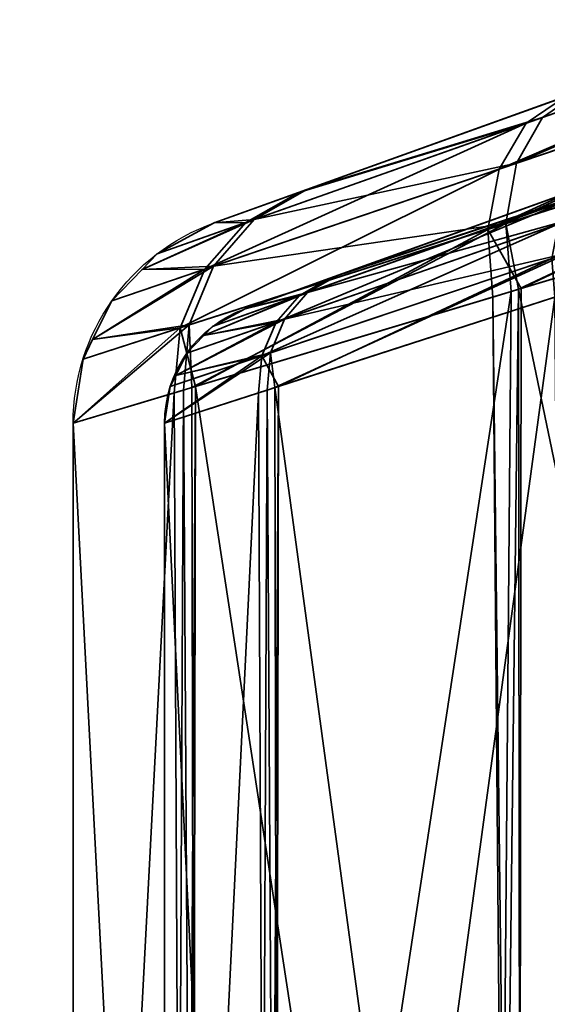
# Model space of a CAD drawing. Header units: millimetres. Extents: x -587 to 3688, y -115 to 120.
# Tile 304 of 656: x 988.26 to 992.59, y -21.47 to -13.39. Entities that reach past the tile are written whole.
import ezdxf

# ---------------------------------------------------------------- set-up
doc = ezdxf.new("R2010")
doc.units = ezdxf.units.MM
doc.layers.add('152', color=7, linetype='Continuous', true_color=0xffffff)

# ---------------------------------------------------------------- blocks, each defined once
blk = doc.blocks.new('UG_SURFACE_002')
at = {"layer": '152', "color": 252, "linetype": 'Continuous', "lineweight": 35}
for points in [[(2162.4999, -40, 2198), (2162.4999, 110, 2198), (837.5, 110, 2198), (837.5, -40, 2198)], [(987.5, -40, 2048.0001), (987.5, 110, 2048.0001), (2012.5, 110, 2048.0001), (2012.5, -40, 2048.0001)]]:
    blk.add_3dface(points, dxfattribs=at)
blk = doc.blocks.new('UG_SURFACE_049')
at = {"layer": '152', "color": 252, "linetype": 'Continuous', "lineweight": 35}
for points in [[(996.22, -12.7683, 1159.6048), (1009.5884, -7.9606, 1016.2971), (989.8578, -15.0563, 1029), (989.8578, -15.0563, 1151)], [(989.8578, -15.0563, 1029), (1009.5884, -7.9606, 1016.2971), (996.22, -12.7683, 1020.3953)], [(990.1116, -15.7621, 1151), (990.1116, -15.7621, 1029), (1009.8423, -8.6664, 1016.2971), (996.4738, -13.474, 1159.6048)], [(996.4738, -13.474, 1020.3953), (1009.8423, -8.6664, 1016.2971), (990.1116, -15.7621, 1029)], [(996.22, -12.7683, 1020.3953), (992.7402, -14.0197, 1022.3989), (990.5516, -14.8068, 1025.5349), (989.8578, -15.0563, 1029)], [(989.8578, -15.0563, 1151), (990.6163, -14.7835, 1154.6164), (992.8679, -13.9738, 1157.7172), (996.22, -12.7683, 1159.6048)], [(992.1964, -14.6166, 1021.5806), (992.4175, -14.239, 1021.9657), (996.0955, -12.9375, 1019.7905)], [(996.0955, -12.9375, 1019.7905), (996.0669, -13.3044, 1019.2667), (992.1964, -14.6166, 1021.5806)], [(992.3378, -14.5686, 1158.5517), (996.0669, -13.3044, 1160.7332), (996.0955, -12.9375, 1160.2094)], [(996.0955, -12.9375, 1160.2094), (992.5521, -14.1913, 1158.1591), (992.3378, -14.5686, 1158.5517)], [(996.0955, -12.9375, 1019.7905), (992.4175, -14.239, 1021.9657), (992.7402, -14.0197, 1022.3989)], [(992.8679, -13.9738, 1157.7172), (992.5521, -14.1913, 1158.1591), (996.0955, -12.9375, 1160.2094)], [(992.1013, -15.1107, 1021.2862), (992.1964, -14.6166, 1021.5806), (996.0669, -13.3044, 1019.2667)], [(996.0669, -13.3044, 1019.2667), (996.138, -13.8199, 1018.894), (992.1013, -15.1107, 1021.2862)], [(992.249, -15.0634, 1158.8509), (996.138, -13.8199, 1161.106), (996.0669, -13.3044, 1160.7332)], [(996.0669, -13.3044, 1160.7332), (992.3378, -14.5686, 1158.5517), (992.249, -15.0634, 1158.8509)], [(990.1116, -15.7621, 1029), (990.8054, -15.5126, 1025.5349), (992.994, -14.7255, 1022.3989), (996.4738, -13.474, 1020.3953)], [(996.4738, -13.474, 1159.6048), (993.1217, -14.6795, 1157.7172), (990.8701, -15.4893, 1154.6164), (990.1116, -15.7621, 1151)], [(992.3753, -15.5965, 1020.9816), (992.1013, -15.1107, 1021.2862), (996.138, -13.8199, 1018.894)], [(996.138, -13.8199, 1161.106), (992.249, -15.0634, 1158.8509), (992.3533, -15.6031, 1159.0559)], [(992.3533, -15.6031, 1159.0559), (996.2993, -14.415, 1161.2779), (996.138, -13.8199, 1161.106)], [(996.138, -13.8199, 1018.894), (996.2993, -14.415, 1018.7221), (992.3753, -15.5965, 1020.9816)], [(992.5521, -14.1913, 1158.1591), (992.8679, -13.9738, 1157.7172), (990.6163, -14.7835, 1154.6164)], [(990.5516, -14.8068, 1025.5349), (992.7402, -14.0197, 1022.3989), (992.4175, -14.239, 1021.9657)], [(990.6163, -14.7835, 1154.6164), (990.1844, -15.0298, 1154.8448), (992.5521, -14.1913, 1158.1591)], [(992.3378, -14.5686, 1158.5517), (992.5521, -14.1913, 1158.1591), (990.1844, -15.0298, 1154.8448)], [(992.4175, -14.239, 1021.9657), (992.1964, -14.6166, 1021.5806), (989.7813, -15.4371, 1025.1191)], [(989.7813, -15.4371, 1025.1191), (990.1164, -15.0538, 1025.3164), (992.4175, -14.239, 1021.9657)], [(992.4175, -14.239, 1021.9657), (990.1164, -15.0538, 1025.3164), (990.5516, -14.8068, 1025.5349)], [(996.2993, -14.415, 1018.7221), (996.2993, -34.585, 1018.7221), (992.3533, -33.3969, 1020.944)], [(992.3533, -33.3969, 1020.944), (992.3753, -15.5965, 1020.9816), (996.2993, -14.415, 1018.7221)], [(996.2993, -34.585, 1161.2779), (996.2993, -14.415, 1161.2779), (992.3533, -15.6031, 1159.0559)], [(992.1964, -14.6166, 1021.5806), (992.1013, -15.1107, 1021.2862), (989.5788, -15.9193, 1024.9622)], [(989.5788, -15.9193, 1024.9622), (989.7813, -15.4371, 1025.1191), (992.1964, -14.6166, 1021.5806)], [(990.1844, -15.0298, 1154.8448), (989.8525, -15.4129, 1155.0508), (992.3378, -14.5686, 1158.5517)], [(992.249, -15.0634, 1158.8509), (992.3378, -14.5686, 1158.5517), (989.8525, -15.4129, 1155.0508)], [(990.8701, -15.4893, 1154.6164), (993.1217, -14.6795, 1157.7172), (992.9413, -14.8038, 1157.9697)], [(990.1844, -15.0298, 1154.8448), (990.6163, -14.7835, 1154.6164), (989.8578, -15.0563, 1151)], [(992.8096, -14.8508, 1022.1514), (992.994, -14.7255, 1022.3989), (990.8054, -15.5126, 1025.5349)], [(989.8578, -15.0563, 1029), (990.5516, -14.8068, 1025.5349), (990.1164, -15.0538, 1025.3164)], [(992.8096, -14.8508, 1022.1514), (990.5567, -15.6537, 1025.4099), (990.3652, -15.8727, 1025.2973)], [(990.3652, -15.8727, 1025.2973), (992.6832, -15.0665, 1021.9313), (992.8096, -14.8508, 1022.1514)], [(990.8054, -15.5126, 1025.5349), (990.5567, -15.6537, 1025.4099), (992.8096, -14.8508, 1022.1514)], [(992.9413, -14.8038, 1157.9697), (990.6233, -15.63, 1154.7468), (990.8701, -15.4893, 1154.6164)], [(990.6233, -15.63, 1154.7468), (992.9413, -14.8038, 1157.9697), (992.8188, -15.0194, 1158.1941)], [(989.2654, -15.4397, 1151), (989.8525, -15.4129, 1155.0508), (990.1844, -15.0298, 1154.8448)], [(990.1844, -15.0298, 1154.8448), (989.3886, -15.3116, 1151), (989.2654, -15.4397, 1151)], [(989.8578, -15.0563, 1151), (989.3886, -15.3116, 1151), (990.1844, -15.0298, 1154.8448)], [(990.4337, -15.8489, 1154.8645), (992.8188, -15.0194, 1158.1941), (992.768, -15.3022, 1158.365)], [(992.8188, -15.0194, 1158.1941), (990.4337, -15.8489, 1154.8645), (990.6233, -15.63, 1154.7468)], [(989.2654, -15.4397, 1029), (989.3886, -15.3116, 1029), (990.1164, -15.0538, 1025.3164)], [(990.1164, -15.0538, 1025.3164), (989.7813, -15.4371, 1025.1191), (989.2654, -15.4397, 1029)], [(990.1164, -15.0538, 1025.3164), (989.3886, -15.3116, 1029), (989.8578, -15.0563, 1029)], [(989.3886, -15.3116, 1151), (989.8578, -15.0563, 1151), (989.8578, -15.0563, 1029), (989.3886, -15.3116, 1029)], [(989.705, -16.4005, 1024.6085), (989.5788, -15.9193, 1024.9622), (992.1013, -15.1107, 1021.2862)], [(992.249, -15.0634, 1158.8509), (989.6532, -15.8954, 1155.2143), (989.6737, -16.4099, 1155.4127)], [(989.8525, -15.4129, 1155.0508), (989.6532, -15.8954, 1155.2143), (992.249, -15.0634, 1158.8509)], [(989.6737, -16.4099, 1155.4127), (992.2954, -15.6205, 1159.0234), (992.249, -15.0634, 1158.8509)], [(992.1013, -15.1107, 1021.2862), (992.1429, -15.6665, 1021.1153), (989.705, -16.4005, 1024.6085)], [(992.6832, -15.0665, 1021.9313), (990.3652, -15.8727, 1025.2973), (990.2495, -16.1483, 1025.2076)], [(990.2495, -16.1483, 1025.2076), (992.6289, -15.3489, 1021.7631), (992.6832, -15.0665, 1021.9313)], [(992.3753, -15.5965, 1020.9816), (992.1429, -15.6665, 1021.1153), (992.1013, -15.1107, 1021.2862)], [(992.249, -15.0634, 1158.8509), (992.2954, -15.6205, 1159.0234), (992.3533, -15.6031, 1159.0559)], [(989.3886, -15.3116, 1029), (989.2654, -15.4397, 1029), (989.2654, -15.4397, 1151), (989.3886, -15.3116, 1151)], [(992.6289, -15.3489, 1021.7631), (990.2495, -16.1483, 1025.2076), (990.3849, -16.4005, 1024.9149)], [(990.3557, -16.4099, 1155.1049), (990.3198, -16.1247, 1154.958), (992.768, -15.3022, 1158.365)], [(992.768, -15.3022, 1158.365), (990.3198, -16.1247, 1154.958), (990.4337, -15.8489, 1154.8645)], [(992.768, -15.3022, 1158.365), (992.7946, -15.6205, 1158.4636), (990.3557, -16.4099, 1155.1049)], [(990.3849, -16.4005, 1024.9149), (992.6527, -15.6665, 1021.6655), (992.6289, -15.3489, 1021.7631)], [(988.8603, -16.016, 1151), (989.6532, -15.8954, 1155.2143), (989.8525, -15.4129, 1155.0508)], [(989.8525, -15.4129, 1155.0508), (989.0184, -15.6966, 1151), (988.8603, -16.016, 1151)], [(988.8603, -16.016, 1029), (989.0184, -15.6966, 1029), (989.7813, -15.4371, 1025.1191)], [(989.7813, -15.4371, 1025.1191), (989.5788, -15.9193, 1024.9622), (988.8603, -16.016, 1029)], [(989.2654, -15.4397, 1151), (989.0184, -15.6966, 1151), (989.8525, -15.4129, 1155.0508)], [(989.7813, -15.4371, 1025.1191), (989.0184, -15.6966, 1029), (989.2654, -15.4397, 1029)], [(989.0184, -15.6966, 1151), (989.2654, -15.4397, 1151), (989.2654, -15.4397, 1029), (989.0184, -15.6966, 1029)], [(990.1116, -15.7621, 1151), (990.8701, -15.4893, 1154.6164), (990.6233, -15.63, 1154.7468)], [(990.5567, -15.6537, 1025.4099), (990.8054, -15.5126, 1025.5349), (990.1116, -15.7621, 1029)], [(992.1429, -15.6665, 1021.1153), (992.3753, -15.5965, 1020.9816), (992.3533, -33.3969, 1020.944)], [(992.2954, -15.6205, 1159.0234), (989.6737, -16.4099, 1155.4127), (989.705, -32.5995, 1155.3915)], [(992.2954, -15.6205, 1159.0234), (989.705, -32.5995, 1155.3915), (992.1429, -33.3335, 1158.8846)], [(992.2954, -33.3795, 1020.9767), (989.705, -16.4005, 1024.6085), (992.1429, -15.6665, 1021.1153)], [(989.7731, -15.9812, 1151), (989.8435, -15.908, 1151), (990.6233, -15.63, 1154.7468)], [(990.6233, -15.63, 1154.7468), (990.4337, -15.8489, 1154.8645), (989.7731, -15.9812, 1151)], [(989.7731, -15.9812, 1029), (990.3652, -15.8727, 1025.2973), (990.5567, -15.6537, 1025.4099)], [(990.5567, -15.6537, 1025.4099), (989.8435, -15.908, 1029), (989.7731, -15.9812, 1029)], [(990.6233, -15.63, 1154.7468), (989.8435, -15.908, 1151), (990.1116, -15.7621, 1151)], [(990.1116, -15.7621, 1029), (989.8435, -15.908, 1029), (990.5567, -15.6537, 1025.4099)], [(990.3557, -16.4099, 1155.1049), (992.7946, -15.6205, 1158.4636), (992.6527, -33.3335, 1158.3346)], [(992.6527, -15.6665, 1021.6655), (990.3849, -16.4005, 1024.9149), (990.3557, -32.5901, 1024.8952)], [(990.3557, -32.5901, 1024.8952), (992.7946, -33.3795, 1021.5364), (992.6527, -15.6665, 1021.6655)], [(992.1429, -33.3335, 1158.8846), (992.3533, -15.6031, 1159.0559), (992.2954, -15.6205, 1159.0234)], [(992.1429, -33.3335, 1158.8846), (992.3753, -33.4035, 1159.0185), (992.3533, -15.6031, 1159.0559)], [(992.1429, -15.6665, 1021.1153), (992.3533, -33.3969, 1020.944), (992.2954, -33.3795, 1020.9767)], [(992.3533, -15.6031, 1159.0559), (992.3753, -33.4035, 1159.0185), (996.2993, -34.585, 1161.2779)], [(989.0184, -15.6966, 1029), (988.8603, -16.016, 1029), (988.8603, -16.016, 1151), (989.0184, -15.6966, 1151)], [(989.8435, -15.908, 1029), (990.1116, -15.7621, 1029), (990.1116, -15.7621, 1151), (989.8435, -15.908, 1151)], [(988.7, -16.7031, 1151), (989.606, -16.4303, 1155.3195), (989.6532, -15.8954, 1155.2143)], [(989.6532, -15.8954, 1155.2143), (988.7815, -16.1752, 1151), (988.7, -16.7031, 1151)], [(988.7, -16.7031, 1029), (988.7815, -16.1752, 1029), (989.5788, -15.9193, 1024.9622)], [(989.5788, -15.9193, 1024.9622), (989.5287, -16.4536, 1024.8611), (988.7, -16.7031, 1029)], [(988.8603, -16.016, 1151), (988.7815, -16.1752, 1151), (989.6532, -15.8954, 1155.2143)], [(989.5788, -15.9193, 1024.9622), (988.7815, -16.1752, 1029), (988.8603, -16.016, 1029)], [(989.705, -16.4005, 1024.6085), (989.5287, -16.4536, 1024.8611), (989.5788, -15.9193, 1024.9622)], [(989.5416, -16.3104, 1151), (989.632, -16.1279, 1151), (990.4337, -15.8489, 1154.8645)], [(990.4337, -15.8489, 1154.8645), (990.3198, -16.1247, 1154.958), (989.5416, -16.3104, 1151)], [(989.5416, -16.3104, 1029), (990.2495, -16.1483, 1025.2076), (990.3652, -15.8727, 1025.2973)], [(990.3652, -15.8727, 1025.2973), (989.632, -16.1279, 1029), (989.5416, -16.3104, 1029)], [(989.6532, -15.8954, 1155.2143), (989.606, -16.4303, 1155.3195), (989.6737, -16.4099, 1155.4127)], [(990.4337, -15.8489, 1154.8645), (989.632, -16.1279, 1151), (989.7731, -15.9812, 1151)], [(989.7731, -15.9812, 1029), (989.632, -16.1279, 1029), (990.3652, -15.8727, 1025.2973)], [(989.8435, -15.908, 1151), (989.7731, -15.9812, 1151), (989.7731, -15.9812, 1029), (989.8435, -15.908, 1029)], [(989.632, -16.1279, 1029), (989.7731, -15.9812, 1029), (989.7731, -15.9812, 1151), (989.632, -16.1279, 1151)], [(988.7815, -16.1752, 1151), (988.8603, -16.016, 1151), (988.8603, -16.016, 1029), (988.7815, -16.1752, 1029)], [(989.45, -16.7031, 1151), (989.4966, -16.4015, 1151), (990.3198, -16.1247, 1154.958)], [(990.3198, -16.1247, 1154.958), (990.2928, -16.4303, 1155.0181), (989.45, -16.7031, 1151)], [(989.45, -16.7031, 1029), (990.2209, -16.4536, 1025.1499), (990.2495, -16.1483, 1025.2076)], [(990.2495, -16.1483, 1025.2076), (989.4966, -16.4015, 1029), (989.45, -16.7031, 1029)], [(990.3198, -16.1247, 1154.958), (989.4966, -16.4015, 1151), (989.5416, -16.3104, 1151)], [(989.5416, -16.3104, 1029), (989.4966, -16.4015, 1029), (990.2495, -16.1483, 1025.2076)], [(989.632, -16.1279, 1151), (989.5416, -16.3104, 1151), (989.5416, -16.3104, 1029), (989.632, -16.1279, 1029)], [(990.2495, -16.1483, 1025.2076), (990.2209, -16.4536, 1025.1499), (990.3849, -16.4005, 1024.9149)], [(990.3557, -16.4099, 1155.1049), (990.2928, -16.4303, 1155.0181), (990.3198, -16.1247, 1154.958)], [(988.7815, -16.1752, 1029), (988.7, -16.7031, 1029), (988.7, -16.7031, 1151), (988.7815, -16.1752, 1151)], [(989.4966, -16.4015, 1029), (989.5416, -16.3104, 1029), (989.5416, -16.3104, 1151), (989.4966, -16.4015, 1151)], [(989.4966, -16.4015, 1151), (989.45, -16.7031, 1151), (989.45, -16.7031, 1029), (989.4966, -16.4015, 1029)], [(989.5287, -16.4536, 1024.8611), (989.705, -16.4005, 1024.6085), (989.606, -32.5697, 1024.6805)], [(989.705, -16.4005, 1024.6085), (989.6737, -32.5901, 1024.5873), (989.606, -32.5697, 1024.6805)], [(989.705, -32.5995, 1155.3915), (989.6737, -16.4099, 1155.4127), (989.606, -16.4303, 1155.3195)], [(992.2954, -33.3795, 1020.9767), (989.6737, -32.5901, 1024.5873), (989.705, -16.4005, 1024.6085)], [(990.2928, -32.5697, 1024.9819), (990.3849, -16.4005, 1024.9149), (990.2209, -16.4536, 1025.1499)], [(990.2928, -32.5697, 1024.9819), (990.3557, -32.5901, 1024.8952), (990.3849, -16.4005, 1024.9149)], [(990.2928, -16.4303, 1155.0181), (990.3557, -16.4099, 1155.1049), (990.3849, -32.5995, 1155.0851)], [(992.6527, -33.3335, 1158.3346), (990.3849, -32.5995, 1155.0851), (990.3557, -16.4099, 1155.1049)], [(989.5287, -32.5464, 1155.1389), (989.606, -16.4303, 1155.3195), (988.7, -16.7031, 1151)], [(989.5287, -16.4536, 1024.8611), (989.606, -32.5697, 1024.6805), (988.7, -32.2969, 1029)], [(988.7, -32.2969, 1029), (988.7, -16.7031, 1029), (989.5287, -16.4536, 1024.8611)], [(989.45, -16.7031, 1151), (990.2928, -16.4303, 1155.0181), (990.2209, -32.5464, 1154.8501)], [(990.2209, -16.4536, 1025.1499), (989.45, -16.7031, 1029), (989.45, -32.2969, 1029)], [(989.45, -32.2969, 1029), (990.2928, -32.5697, 1024.9819), (990.2209, -16.4536, 1025.1499)], [(989.5287, -32.5464, 1155.1389), (989.705, -32.5995, 1155.3915), (989.606, -16.4303, 1155.3195)], [(990.2928, -16.4303, 1155.0181), (990.3849, -32.5995, 1155.0851), (990.2209, -32.5464, 1154.8501)], [(988.7, -16.7031, 1151), (988.7, -32.2969, 1151), (989.5287, -32.5464, 1155.1389)], [(988.7, -32.2969, 1029), (988.7, -32.2969, 1151), (988.7, -16.7031, 1151), (988.7, -16.7031, 1029)], [(990.2209, -32.5464, 1154.8501), (989.45, -32.2969, 1151), (989.45, -16.7031, 1151)], [(989.45, -16.7031, 1029), (989.45, -16.7031, 1151), (989.45, -32.2969, 1151), (989.45, -32.2969, 1029)]]:
    blk.add_3dface(points, dxfattribs=at)
blk = doc.blocks.new('UG_SURFACE_052')
at = {"layer": '152', "color": 252, "linetype": 'Continuous', "lineweight": 35}
for points in [[(996.22, -12.7683, 1159.6048), (1009.5884, -7.9606, 1016.2971), (989.8578, -15.0563, 1029), (989.8578, -15.0563, 1151)], [(989.8578, -15.0563, 1029), (1009.5884, -7.9606, 1016.2971), (996.22, -12.7683, 1020.3953)], [(990.1116, -15.7621, 1151), (990.1116, -15.7621, 1029), (1009.8423, -8.6664, 1016.2971), (996.4738, -13.474, 1159.6048)], [(996.4738, -13.474, 1020.3953), (1009.8423, -8.6664, 1016.2971), (990.1116, -15.7621, 1029)], [(996.22, -12.7683, 1020.3953), (992.7402, -14.0197, 1022.3989), (990.5516, -14.8068, 1025.5349), (989.8578, -15.0563, 1029)], [(989.8578, -15.0563, 1151), (990.6163, -14.7835, 1154.6164), (992.8679, -13.9738, 1157.7172), (996.22, -12.7683, 1159.6048)], [(992.1964, -14.6166, 1021.5806), (992.4175, -14.239, 1021.9657), (996.0955, -12.9375, 1019.7905)], [(996.0955, -12.9375, 1019.7905), (996.0669, -13.3044, 1019.2667), (992.1964, -14.6166, 1021.5806)], [(992.3378, -14.5686, 1158.5517), (996.0669, -13.3044, 1160.7332), (996.0955, -12.9375, 1160.2094)], [(996.0955, -12.9375, 1160.2094), (992.5521, -14.1913, 1158.1591), (992.3378, -14.5686, 1158.5517)], [(996.0955, -12.9375, 1019.7905), (992.4175, -14.239, 1021.9657), (992.7402, -14.0197, 1022.3989)], [(992.8679, -13.9738, 1157.7172), (992.5521, -14.1913, 1158.1591), (996.0955, -12.9375, 1160.2094)], [(992.1013, -15.1107, 1021.2862), (992.1964, -14.6166, 1021.5806), (996.0669, -13.3044, 1019.2667)], [(996.0669, -13.3044, 1019.2667), (996.138, -13.8199, 1018.894), (992.1013, -15.1107, 1021.2862)], [(992.249, -15.0634, 1158.8509), (996.138, -13.8199, 1161.106), (996.0669, -13.3044, 1160.7332)], [(996.0669, -13.3044, 1160.7332), (992.3378, -14.5686, 1158.5517), (992.249, -15.0634, 1158.8509)], [(990.1116, -15.7621, 1029), (990.8054, -15.5126, 1025.5349), (992.994, -14.7255, 1022.3989), (996.4738, -13.474, 1020.3953)], [(996.4738, -13.474, 1159.6048), (993.1217, -14.6795, 1157.7172), (990.8701, -15.4893, 1154.6164), (990.1116, -15.7621, 1151)], [(992.3753, -15.5965, 1020.9816), (992.1013, -15.1107, 1021.2862), (996.138, -13.8199, 1018.894)], [(996.138, -13.8199, 1161.106), (992.249, -15.0634, 1158.8509), (992.3533, -15.6031, 1159.0559)], [(992.3533, -15.6031, 1159.0559), (996.2993, -14.415, 1161.2779), (996.138, -13.8199, 1161.106)], [(996.138, -13.8199, 1018.894), (996.2993, -14.415, 1018.7221), (992.3753, -15.5965, 1020.9816)], [(992.5521, -14.1913, 1158.1591), (992.8679, -13.9738, 1157.7172), (990.6163, -14.7835, 1154.6164)], [(990.5516, -14.8068, 1025.5349), (992.7402, -14.0197, 1022.3989), (992.4175, -14.239, 1021.9657)], [(990.6163, -14.7835, 1154.6164), (990.1844, -15.0298, 1154.8448), (992.5521, -14.1913, 1158.1591)], [(992.3378, -14.5686, 1158.5517), (992.5521, -14.1913, 1158.1591), (990.1844, -15.0298, 1154.8448)], [(992.4175, -14.239, 1021.9657), (992.1964, -14.6166, 1021.5806), (989.7813, -15.4371, 1025.1191)], [(989.7813, -15.4371, 1025.1191), (990.1164, -15.0538, 1025.3164), (992.4175, -14.239, 1021.9657)], [(992.4175, -14.239, 1021.9657), (990.1164, -15.0538, 1025.3164), (990.5516, -14.8068, 1025.5349)], [(996.2993, -14.415, 1018.7221), (996.2993, -34.585, 1018.7221), (992.3533, -33.3969, 1020.944)], [(992.3533, -33.3969, 1020.944), (992.3753, -15.5965, 1020.9816), (996.2993, -14.415, 1018.7221)], [(996.2993, -34.585, 1161.2779), (996.2993, -14.415, 1161.2779), (992.3533, -15.6031, 1159.0559)], [(992.1964, -14.6166, 1021.5806), (992.1013, -15.1107, 1021.2862), (989.5788, -15.9193, 1024.9622)], [(989.5788, -15.9193, 1024.9622), (989.7813, -15.4371, 1025.1191), (992.1964, -14.6166, 1021.5806)], [(990.1844, -15.0298, 1154.8448), (989.8525, -15.4129, 1155.0508), (992.3378, -14.5686, 1158.5517)], [(992.249, -15.0634, 1158.8509), (992.3378, -14.5686, 1158.5517), (989.8525, -15.4129, 1155.0508)], [(990.8701, -15.4893, 1154.6164), (993.1217, -14.6795, 1157.7172), (992.9413, -14.8038, 1157.9697)], [(990.1844, -15.0298, 1154.8448), (990.6163, -14.7835, 1154.6164), (989.8578, -15.0563, 1151)], [(992.8096, -14.8508, 1022.1514), (992.994, -14.7255, 1022.3989), (990.8054, -15.5126, 1025.5349)], [(989.8578, -15.0563, 1029), (990.5516, -14.8068, 1025.5349), (990.1164, -15.0538, 1025.3164)], [(992.8096, -14.8508, 1022.1514), (990.5567, -15.6537, 1025.4099), (990.3652, -15.8727, 1025.2973)], [(990.3652, -15.8727, 1025.2973), (992.6832, -15.0665, 1021.9313), (992.8096, -14.8508, 1022.1514)], [(990.8054, -15.5126, 1025.5349), (990.5567, -15.6537, 1025.4099), (992.8096, -14.8508, 1022.1514)], [(992.9413, -14.8038, 1157.9697), (990.6233, -15.63, 1154.7468), (990.8701, -15.4893, 1154.6164)], [(990.6233, -15.63, 1154.7468), (992.9413, -14.8038, 1157.9697), (992.8188, -15.0194, 1158.1941)], [(989.2654, -15.4397, 1151), (989.8525, -15.4129, 1155.0508), (990.1844, -15.0298, 1154.8448)], [(990.1844, -15.0298, 1154.8448), (989.3886, -15.3116, 1151), (989.2654, -15.4397, 1151)], [(989.8578, -15.0563, 1151), (989.3886, -15.3116, 1151), (990.1844, -15.0298, 1154.8448)], [(990.4337, -15.8489, 1154.8645), (992.8188, -15.0194, 1158.1941), (992.768, -15.3022, 1158.365)], [(992.8188, -15.0194, 1158.1941), (990.4337, -15.8489, 1154.8645), (990.6233, -15.63, 1154.7468)], [(989.2654, -15.4397, 1029), (989.3886, -15.3116, 1029), (990.1164, -15.0538, 1025.3164)], [(990.1164, -15.0538, 1025.3164), (989.7813, -15.4371, 1025.1191), (989.2654, -15.4397, 1029)], [(990.1164, -15.0538, 1025.3164), (989.3886, -15.3116, 1029), (989.8578, -15.0563, 1029)], [(989.3886, -15.3116, 1151), (989.8578, -15.0563, 1151), (989.8578, -15.0563, 1029), (989.3886, -15.3116, 1029)], [(989.705, -16.4005, 1024.6085), (989.5788, -15.9193, 1024.9622), (992.1013, -15.1107, 1021.2862)], [(992.249, -15.0634, 1158.8509), (989.6532, -15.8954, 1155.2143), (989.6737, -16.4099, 1155.4127)], [(989.8525, -15.4129, 1155.0508), (989.6532, -15.8954, 1155.2143), (992.249, -15.0634, 1158.8509)], [(989.6737, -16.4099, 1155.4127), (992.2954, -15.6205, 1159.0234), (992.249, -15.0634, 1158.8509)], [(992.1013, -15.1107, 1021.2862), (992.1429, -15.6665, 1021.1153), (989.705, -16.4005, 1024.6085)], [(992.6832, -15.0665, 1021.9313), (990.3652, -15.8727, 1025.2973), (990.2495, -16.1483, 1025.2076)], [(990.2495, -16.1483, 1025.2076), (992.6289, -15.3489, 1021.7631), (992.6832, -15.0665, 1021.9313)], [(992.3753, -15.5965, 1020.9816), (992.1429, -15.6665, 1021.1153), (992.1013, -15.1107, 1021.2862)], [(992.249, -15.0634, 1158.8509), (992.2954, -15.6205, 1159.0234), (992.3533, -15.6031, 1159.0559)], [(989.3886, -15.3116, 1029), (989.2654, -15.4397, 1029), (989.2654, -15.4397, 1151), (989.3886, -15.3116, 1151)], [(992.6289, -15.3489, 1021.7631), (990.2495, -16.1483, 1025.2076), (990.3849, -16.4005, 1024.9149)], [(990.3557, -16.4099, 1155.1049), (990.3198, -16.1247, 1154.958), (992.768, -15.3022, 1158.365)], [(992.768, -15.3022, 1158.365), (990.3198, -16.1247, 1154.958), (990.4337, -15.8489, 1154.8645)], [(992.768, -15.3022, 1158.365), (992.7946, -15.6205, 1158.4636), (990.3557, -16.4099, 1155.1049)], [(990.3849, -16.4005, 1024.9149), (992.6527, -15.6665, 1021.6655), (992.6289, -15.3489, 1021.7631)], [(988.8603, -16.016, 1151), (989.6532, -15.8954, 1155.2143), (989.8525, -15.4129, 1155.0508)], [(989.8525, -15.4129, 1155.0508), (989.0184, -15.6966, 1151), (988.8603, -16.016, 1151)], [(988.8603, -16.016, 1029), (989.0184, -15.6966, 1029), (989.7813, -15.4371, 1025.1191)], [(989.7813, -15.4371, 1025.1191), (989.5788, -15.9193, 1024.9622), (988.8603, -16.016, 1029)], [(989.2654, -15.4397, 1151), (989.0184, -15.6966, 1151), (989.8525, -15.4129, 1155.0508)], [(989.7813, -15.4371, 1025.1191), (989.0184, -15.6966, 1029), (989.2654, -15.4397, 1029)], [(989.0184, -15.6966, 1151), (989.2654, -15.4397, 1151), (989.2654, -15.4397, 1029), (989.0184, -15.6966, 1029)], [(990.1116, -15.7621, 1151), (990.8701, -15.4893, 1154.6164), (990.6233, -15.63, 1154.7468)], [(990.5567, -15.6537, 1025.4099), (990.8054, -15.5126, 1025.5349), (990.1116, -15.7621, 1029)], [(992.1429, -15.6665, 1021.1153), (992.3753, -15.5965, 1020.9816), (992.3533, -33.3969, 1020.944)], [(992.2954, -15.6205, 1159.0234), (989.6737, -16.4099, 1155.4127), (989.705, -32.5995, 1155.3915)], [(992.2954, -15.6205, 1159.0234), (989.705, -32.5995, 1155.3915), (992.1429, -33.3335, 1158.8846)], [(992.2954, -33.3795, 1020.9767), (989.705, -16.4005, 1024.6085), (992.1429, -15.6665, 1021.1153)], [(989.7731, -15.9812, 1151), (989.8435, -15.908, 1151), (990.6233, -15.63, 1154.7468)], [(990.6233, -15.63, 1154.7468), (990.4337, -15.8489, 1154.8645), (989.7731, -15.9812, 1151)], [(989.7731, -15.9812, 1029), (990.3652, -15.8727, 1025.2973), (990.5567, -15.6537, 1025.4099)], [(990.5567, -15.6537, 1025.4099), (989.8435, -15.908, 1029), (989.7731, -15.9812, 1029)], [(990.6233, -15.63, 1154.7468), (989.8435, -15.908, 1151), (990.1116, -15.7621, 1151)], [(990.1116, -15.7621, 1029), (989.8435, -15.908, 1029), (990.5567, -15.6537, 1025.4099)], [(990.3557, -16.4099, 1155.1049), (992.7946, -15.6205, 1158.4636), (992.6527, -33.3335, 1158.3346)], [(992.6527, -15.6665, 1021.6655), (990.3849, -16.4005, 1024.9149), (990.3557, -32.5901, 1024.8952)], [(990.3557, -32.5901, 1024.8952), (992.7946, -33.3795, 1021.5364), (992.6527, -15.6665, 1021.6655)], [(992.1429, -33.3335, 1158.8846), (992.3533, -15.6031, 1159.0559), (992.2954, -15.6205, 1159.0234)], [(992.1429, -33.3335, 1158.8846), (992.3753, -33.4035, 1159.0185), (992.3533, -15.6031, 1159.0559)], [(992.1429, -15.6665, 1021.1153), (992.3533, -33.3969, 1020.944), (992.2954, -33.3795, 1020.9767)], [(992.3533, -15.6031, 1159.0559), (992.3753, -33.4035, 1159.0185), (996.2993, -34.585, 1161.2779)], [(989.0184, -15.6966, 1029), (988.8603, -16.016, 1029), (988.8603, -16.016, 1151), (989.0184, -15.6966, 1151)], [(989.8435, -15.908, 1029), (990.1116, -15.7621, 1029), (990.1116, -15.7621, 1151), (989.8435, -15.908, 1151)], [(988.7, -16.7031, 1151), (989.606, -16.4303, 1155.3195), (989.6532, -15.8954, 1155.2143)], [(989.6532, -15.8954, 1155.2143), (988.7815, -16.1752, 1151), (988.7, -16.7031, 1151)], [(988.7, -16.7031, 1029), (988.7815, -16.1752, 1029), (989.5788, -15.9193, 1024.9622)], [(989.5788, -15.9193, 1024.9622), (989.5287, -16.4536, 1024.8611), (988.7, -16.7031, 1029)], [(988.8603, -16.016, 1151), (988.7815, -16.1752, 1151), (989.6532, -15.8954, 1155.2143)], [(989.5788, -15.9193, 1024.9622), (988.7815, -16.1752, 1029), (988.8603, -16.016, 1029)], [(989.705, -16.4005, 1024.6085), (989.5287, -16.4536, 1024.8611), (989.5788, -15.9193, 1024.9622)], [(989.5416, -16.3104, 1151), (989.632, -16.1279, 1151), (990.4337, -15.8489, 1154.8645)], [(990.4337, -15.8489, 1154.8645), (990.3198, -16.1247, 1154.958), (989.5416, -16.3104, 1151)], [(989.5416, -16.3104, 1029), (990.2495, -16.1483, 1025.2076), (990.3652, -15.8727, 1025.2973)], [(990.3652, -15.8727, 1025.2973), (989.632, -16.1279, 1029), (989.5416, -16.3104, 1029)], [(989.6532, -15.8954, 1155.2143), (989.606, -16.4303, 1155.3195), (989.6737, -16.4099, 1155.4127)], [(990.4337, -15.8489, 1154.8645), (989.632, -16.1279, 1151), (989.7731, -15.9812, 1151)], [(989.7731, -15.9812, 1029), (989.632, -16.1279, 1029), (990.3652, -15.8727, 1025.2973)], [(989.8435, -15.908, 1151), (989.7731, -15.9812, 1151), (989.7731, -15.9812, 1029), (989.8435, -15.908, 1029)], [(989.632, -16.1279, 1029), (989.7731, -15.9812, 1029), (989.7731, -15.9812, 1151), (989.632, -16.1279, 1151)], [(988.7815, -16.1752, 1151), (988.8603, -16.016, 1151), (988.8603, -16.016, 1029), (988.7815, -16.1752, 1029)], [(989.45, -16.7031, 1151), (989.4966, -16.4015, 1151), (990.3198, -16.1247, 1154.958)], [(990.3198, -16.1247, 1154.958), (990.2928, -16.4303, 1155.0181), (989.45, -16.7031, 1151)], [(989.45, -16.7031, 1029), (990.2209, -16.4536, 1025.1499), (990.2495, -16.1483, 1025.2076)], [(990.2495, -16.1483, 1025.2076), (989.4966, -16.4015, 1029), (989.45, -16.7031, 1029)], [(990.3198, -16.1247, 1154.958), (989.4966, -16.4015, 1151), (989.5416, -16.3104, 1151)], [(989.5416, -16.3104, 1029), (989.4966, -16.4015, 1029), (990.2495, -16.1483, 1025.2076)], [(989.632, -16.1279, 1151), (989.5416, -16.3104, 1151), (989.5416, -16.3104, 1029), (989.632, -16.1279, 1029)], [(990.2495, -16.1483, 1025.2076), (990.2209, -16.4536, 1025.1499), (990.3849, -16.4005, 1024.9149)], [(990.3557, -16.4099, 1155.1049), (990.2928, -16.4303, 1155.0181), (990.3198, -16.1247, 1154.958)], [(988.7815, -16.1752, 1029), (988.7, -16.7031, 1029), (988.7, -16.7031, 1151), (988.7815, -16.1752, 1151)], [(989.4966, -16.4015, 1029), (989.5416, -16.3104, 1029), (989.5416, -16.3104, 1151), (989.4966, -16.4015, 1151)], [(989.4966, -16.4015, 1151), (989.45, -16.7031, 1151), (989.45, -16.7031, 1029), (989.4966, -16.4015, 1029)], [(989.5287, -16.4536, 1024.8611), (989.705, -16.4005, 1024.6085), (989.606, -32.5697, 1024.6805)], [(989.705, -16.4005, 1024.6085), (989.6737, -32.5901, 1024.5873), (989.606, -32.5697, 1024.6805)], [(989.705, -32.5995, 1155.3915), (989.6737, -16.4099, 1155.4127), (989.606, -16.4303, 1155.3195)], [(992.2954, -33.3795, 1020.9767), (989.6737, -32.5901, 1024.5873), (989.705, -16.4005, 1024.6085)], [(990.2928, -32.5697, 1024.9819), (990.3849, -16.4005, 1024.9149), (990.2209, -16.4536, 1025.1499)], [(990.2928, -32.5697, 1024.9819), (990.3557, -32.5901, 1024.8952), (990.3849, -16.4005, 1024.9149)], [(990.2928, -16.4303, 1155.0181), (990.3557, -16.4099, 1155.1049), (990.3849, -32.5995, 1155.0851)], [(992.6527, -33.3335, 1158.3346), (990.3849, -32.5995, 1155.0851), (990.3557, -16.4099, 1155.1049)], [(989.5287, -32.5464, 1155.1389), (989.606, -16.4303, 1155.3195), (988.7, -16.7031, 1151)], [(989.5287, -16.4536, 1024.8611), (989.606, -32.5697, 1024.6805), (988.7, -32.2969, 1029)], [(988.7, -32.2969, 1029), (988.7, -16.7031, 1029), (989.5287, -16.4536, 1024.8611)], [(989.45, -16.7031, 1151), (990.2928, -16.4303, 1155.0181), (990.2209, -32.5464, 1154.8501)], [(990.2209, -16.4536, 1025.1499), (989.45, -16.7031, 1029), (989.45, -32.2969, 1029)], [(989.45, -32.2969, 1029), (990.2928, -32.5697, 1024.9819), (990.2209, -16.4536, 1025.1499)], [(989.5287, -32.5464, 1155.1389), (989.705, -32.5995, 1155.3915), (989.606, -16.4303, 1155.3195)], [(990.2928, -16.4303, 1155.0181), (990.3849, -32.5995, 1155.0851), (990.2209, -32.5464, 1154.8501)], [(988.7, -16.7031, 1151), (988.7, -32.2969, 1151), (989.5287, -32.5464, 1155.1389)], [(988.7, -32.2969, 1029), (988.7, -32.2969, 1151), (988.7, -16.7031, 1151), (988.7, -16.7031, 1029)], [(990.2209, -32.5464, 1154.8501), (989.45, -32.2969, 1151), (989.45, -16.7031, 1151)], [(989.45, -16.7031, 1029), (989.45, -16.7031, 1151), (989.45, -32.2969, 1151), (989.45, -32.2969, 1029)]]:
    blk.add_3dface(points, dxfattribs=at)
blk = doc.blocks.new('UG_SURFACE_081')
at = {"layer": '152', "color": 252, "linetype": 'Continuous', "lineweight": 35}
for points in [[(996.22, -12.7683, 1159.6048), (1009.5884, -7.9606, 1016.2971), (989.8578, -15.0563, 1029), (989.8578, -15.0563, 1151)], [(989.8578, -15.0563, 1029), (1009.5884, -7.9606, 1016.2971), (996.22, -12.7683, 1020.3953)], [(990.1116, -15.7621, 1151), (990.1116, -15.7621, 1029), (1009.8423, -8.6664, 1016.2971), (996.4738, -13.474, 1159.6048)], [(996.4738, -13.474, 1020.3953), (1009.8423, -8.6664, 1016.2971), (990.1116, -15.7621, 1029)], [(996.22, -12.7683, 1020.3953), (992.7402, -14.0197, 1022.3989), (990.5516, -14.8068, 1025.5349), (989.8578, -15.0563, 1029)], [(989.8578, -15.0563, 1151), (990.6163, -14.7835, 1154.6164), (992.8679, -13.9738, 1157.7172), (996.22, -12.7683, 1159.6048)], [(992.1964, -14.6166, 1021.5806), (992.4175, -14.239, 1021.9657), (996.0955, -12.9375, 1019.7905)], [(996.0955, -12.9375, 1019.7905), (996.0669, -13.3044, 1019.2667), (992.1964, -14.6166, 1021.5806)], [(992.3378, -14.5686, 1158.5517), (996.0669, -13.3044, 1160.7332), (996.0955, -12.9375, 1160.2094)], [(996.0955, -12.9375, 1160.2094), (992.5521, -14.1913, 1158.1591), (992.3378, -14.5686, 1158.5517)], [(996.0955, -12.9375, 1019.7905), (992.4175, -14.239, 1021.9657), (992.7402, -14.0197, 1022.3989)], [(992.8679, -13.9738, 1157.7172), (992.5521, -14.1913, 1158.1591), (996.0955, -12.9375, 1160.2094)], [(992.1013, -15.1107, 1021.2862), (992.1964, -14.6166, 1021.5806), (996.0669, -13.3044, 1019.2667)], [(996.0669, -13.3044, 1019.2667), (996.138, -13.8199, 1018.894), (992.1013, -15.1107, 1021.2862)], [(992.249, -15.0634, 1158.8509), (996.138, -13.8199, 1161.106), (996.0669, -13.3044, 1160.7332)], [(996.0669, -13.3044, 1160.7332), (992.3378, -14.5686, 1158.5517), (992.249, -15.0634, 1158.8509)], [(990.1116, -15.7621, 1029), (990.8054, -15.5126, 1025.5349), (992.994, -14.7255, 1022.3989), (996.4738, -13.474, 1020.3953)], [(996.4738, -13.474, 1159.6048), (993.1217, -14.6795, 1157.7172), (990.8701, -15.4893, 1154.6164), (990.1116, -15.7621, 1151)], [(992.3753, -15.5965, 1020.9816), (992.1013, -15.1107, 1021.2862), (996.138, -13.8199, 1018.894)], [(996.138, -13.8199, 1161.106), (992.249, -15.0634, 1158.8509), (992.3533, -15.6031, 1159.0559)], [(992.3533, -15.6031, 1159.0559), (996.2993, -14.415, 1161.2779), (996.138, -13.8199, 1161.106)], [(996.138, -13.8199, 1018.894), (996.2993, -14.415, 1018.7221), (992.3753, -15.5965, 1020.9816)], [(992.5521, -14.1913, 1158.1591), (992.8679, -13.9738, 1157.7172), (990.6163, -14.7835, 1154.6164)], [(990.5516, -14.8068, 1025.5349), (992.7402, -14.0197, 1022.3989), (992.4175, -14.239, 1021.9657)], [(990.6163, -14.7835, 1154.6164), (990.1844, -15.0298, 1154.8448), (992.5521, -14.1913, 1158.1591)], [(992.3378, -14.5686, 1158.5517), (992.5521, -14.1913, 1158.1591), (990.1844, -15.0298, 1154.8448)], [(992.4175, -14.239, 1021.9657), (992.1964, -14.6166, 1021.5806), (989.7813, -15.4371, 1025.1191)], [(989.7813, -15.4371, 1025.1191), (990.1164, -15.0538, 1025.3164), (992.4175, -14.239, 1021.9657)], [(992.4175, -14.239, 1021.9657), (990.1164, -15.0538, 1025.3164), (990.5516, -14.8068, 1025.5349)], [(996.2993, -14.415, 1018.7221), (996.2993, -34.585, 1018.7221), (992.3533, -33.3969, 1020.944)], [(992.3533, -33.3969, 1020.944), (992.3753, -15.5965, 1020.9816), (996.2993, -14.415, 1018.7221)], [(996.2993, -34.585, 1161.2779), (996.2993, -14.415, 1161.2779), (992.3533, -15.6031, 1159.0559)], [(992.1964, -14.6166, 1021.5806), (992.1013, -15.1107, 1021.2862), (989.5788, -15.9193, 1024.9622)], [(989.5788, -15.9193, 1024.9622), (989.7813, -15.4371, 1025.1191), (992.1964, -14.6166, 1021.5806)], [(990.1844, -15.0298, 1154.8448), (989.8525, -15.4129, 1155.0508), (992.3378, -14.5686, 1158.5517)], [(992.249, -15.0634, 1158.8509), (992.3378, -14.5686, 1158.5517), (989.8525, -15.4129, 1155.0508)], [(990.8701, -15.4893, 1154.6164), (993.1217, -14.6795, 1157.7172), (992.9413, -14.8038, 1157.9697)], [(990.1844, -15.0298, 1154.8448), (990.6163, -14.7835, 1154.6164), (989.8578, -15.0563, 1151)], [(992.8096, -14.8508, 1022.1514), (992.994, -14.7255, 1022.3989), (990.8054, -15.5126, 1025.5349)], [(989.8578, -15.0563, 1029), (990.5516, -14.8068, 1025.5349), (990.1164, -15.0538, 1025.3164)], [(992.8096, -14.8508, 1022.1514), (990.5567, -15.6537, 1025.4099), (990.3652, -15.8727, 1025.2973)], [(990.3652, -15.8727, 1025.2973), (992.6832, -15.0665, 1021.9313), (992.8096, -14.8508, 1022.1514)], [(990.8054, -15.5126, 1025.5349), (990.5567, -15.6537, 1025.4099), (992.8096, -14.8508, 1022.1514)], [(992.9413, -14.8038, 1157.9697), (990.6233, -15.63, 1154.7468), (990.8701, -15.4893, 1154.6164)], [(990.6233, -15.63, 1154.7468), (992.9413, -14.8038, 1157.9697), (992.8188, -15.0194, 1158.1941)], [(989.2654, -15.4397, 1151), (989.8525, -15.4129, 1155.0508), (990.1844, -15.0298, 1154.8448)], [(990.1844, -15.0298, 1154.8448), (989.3886, -15.3116, 1151), (989.2654, -15.4397, 1151)], [(989.8578, -15.0563, 1151), (989.3886, -15.3116, 1151), (990.1844, -15.0298, 1154.8448)], [(990.4337, -15.8489, 1154.8645), (992.8188, -15.0194, 1158.1941), (992.768, -15.3022, 1158.365)], [(992.8188, -15.0194, 1158.1941), (990.4337, -15.8489, 1154.8645), (990.6233, -15.63, 1154.7468)], [(989.2654, -15.4397, 1029), (989.3886, -15.3116, 1029), (990.1164, -15.0538, 1025.3164)], [(990.1164, -15.0538, 1025.3164), (989.7813, -15.4371, 1025.1191), (989.2654, -15.4397, 1029)], [(990.1164, -15.0538, 1025.3164), (989.3886, -15.3116, 1029), (989.8578, -15.0563, 1029)], [(989.3886, -15.3116, 1151), (989.8578, -15.0563, 1151), (989.8578, -15.0563, 1029), (989.3886, -15.3116, 1029)], [(989.705, -16.4005, 1024.6085), (989.5788, -15.9193, 1024.9622), (992.1013, -15.1107, 1021.2862)], [(992.249, -15.0634, 1158.8509), (989.6532, -15.8954, 1155.2143), (989.6737, -16.4099, 1155.4127)], [(989.8525, -15.4129, 1155.0508), (989.6532, -15.8954, 1155.2143), (992.249, -15.0634, 1158.8509)], [(989.6737, -16.4099, 1155.4127), (992.2954, -15.6205, 1159.0234), (992.249, -15.0634, 1158.8509)], [(992.1013, -15.1107, 1021.2862), (992.1429, -15.6665, 1021.1153), (989.705, -16.4005, 1024.6085)], [(992.6832, -15.0665, 1021.9313), (990.3652, -15.8727, 1025.2973), (990.2495, -16.1483, 1025.2076)], [(990.2495, -16.1483, 1025.2076), (992.6289, -15.3489, 1021.7631), (992.6832, -15.0665, 1021.9313)], [(992.3753, -15.5965, 1020.9816), (992.1429, -15.6665, 1021.1153), (992.1013, -15.1107, 1021.2862)], [(992.249, -15.0634, 1158.8509), (992.2954, -15.6205, 1159.0234), (992.3533, -15.6031, 1159.0559)], [(989.3886, -15.3116, 1029), (989.2654, -15.4397, 1029), (989.2654, -15.4397, 1151), (989.3886, -15.3116, 1151)], [(992.6289, -15.3489, 1021.7631), (990.2495, -16.1483, 1025.2076), (990.3849, -16.4005, 1024.9149)], [(990.3557, -16.4099, 1155.1049), (990.3198, -16.1247, 1154.958), (992.768, -15.3022, 1158.365)], [(992.768, -15.3022, 1158.365), (990.3198, -16.1247, 1154.958), (990.4337, -15.8489, 1154.8645)], [(992.768, -15.3022, 1158.365), (992.7946, -15.6205, 1158.4636), (990.3557, -16.4099, 1155.1049)], [(990.3849, -16.4005, 1024.9149), (992.6527, -15.6665, 1021.6655), (992.6289, -15.3489, 1021.7631)], [(988.8603, -16.016, 1151), (989.6532, -15.8954, 1155.2143), (989.8525, -15.4129, 1155.0508)], [(989.8525, -15.4129, 1155.0508), (989.0184, -15.6966, 1151), (988.8603, -16.016, 1151)], [(988.8603, -16.016, 1029), (989.0184, -15.6966, 1029), (989.7813, -15.4371, 1025.1191)], [(989.7813, -15.4371, 1025.1191), (989.5788, -15.9193, 1024.9622), (988.8603, -16.016, 1029)], [(989.2654, -15.4397, 1151), (989.0184, -15.6966, 1151), (989.8525, -15.4129, 1155.0508)], [(989.7813, -15.4371, 1025.1191), (989.0184, -15.6966, 1029), (989.2654, -15.4397, 1029)], [(989.0184, -15.6966, 1151), (989.2654, -15.4397, 1151), (989.2654, -15.4397, 1029), (989.0184, -15.6966, 1029)], [(990.1116, -15.7621, 1151), (990.8701, -15.4893, 1154.6164), (990.6233, -15.63, 1154.7468)], [(990.5567, -15.6537, 1025.4099), (990.8054, -15.5126, 1025.5349), (990.1116, -15.7621, 1029)], [(992.1429, -15.6665, 1021.1153), (992.3753, -15.5965, 1020.9816), (992.3533, -33.3969, 1020.944)], [(992.2954, -15.6205, 1159.0234), (989.6737, -16.4099, 1155.4127), (989.705, -32.5995, 1155.3915)], [(992.2954, -15.6205, 1159.0234), (989.705, -32.5995, 1155.3915), (992.1429, -33.3335, 1158.8846)], [(992.2954, -33.3795, 1020.9767), (989.705, -16.4005, 1024.6085), (992.1429, -15.6665, 1021.1153)], [(989.7731, -15.9812, 1151), (989.8435, -15.908, 1151), (990.6233, -15.63, 1154.7468)], [(990.6233, -15.63, 1154.7468), (990.4337, -15.8489, 1154.8645), (989.7731, -15.9812, 1151)], [(989.7731, -15.9812, 1029), (990.3652, -15.8727, 1025.2973), (990.5567, -15.6537, 1025.4099)], [(990.5567, -15.6537, 1025.4099), (989.8435, -15.908, 1029), (989.7731, -15.9812, 1029)], [(990.6233, -15.63, 1154.7468), (989.8435, -15.908, 1151), (990.1116, -15.7621, 1151)], [(990.1116, -15.7621, 1029), (989.8435, -15.908, 1029), (990.5567, -15.6537, 1025.4099)], [(990.3557, -16.4099, 1155.1049), (992.7946, -15.6205, 1158.4636), (992.6527, -33.3335, 1158.3346)], [(992.6527, -15.6665, 1021.6655), (990.3849, -16.4005, 1024.9149), (990.3557, -32.5901, 1024.8952)], [(990.3557, -32.5901, 1024.8952), (992.7946, -33.3795, 1021.5364), (992.6527, -15.6665, 1021.6655)], [(992.1429, -33.3335, 1158.8846), (992.3533, -15.6031, 1159.0559), (992.2954, -15.6205, 1159.0234)], [(992.1429, -33.3335, 1158.8846), (992.3753, -33.4035, 1159.0185), (992.3533, -15.6031, 1159.0559)], [(992.1429, -15.6665, 1021.1153), (992.3533, -33.3969, 1020.944), (992.2954, -33.3795, 1020.9767)], [(992.3533, -15.6031, 1159.0559), (992.3753, -33.4035, 1159.0185), (996.2993, -34.585, 1161.2779)], [(989.0184, -15.6966, 1029), (988.8603, -16.016, 1029), (988.8603, -16.016, 1151), (989.0184, -15.6966, 1151)], [(989.8435, -15.908, 1029), (990.1116, -15.7621, 1029), (990.1116, -15.7621, 1151), (989.8435, -15.908, 1151)], [(988.7, -16.7031, 1151), (989.606, -16.4303, 1155.3195), (989.6532, -15.8954, 1155.2143)], [(989.6532, -15.8954, 1155.2143), (988.7815, -16.1752, 1151), (988.7, -16.7031, 1151)], [(988.7, -16.7031, 1029), (988.7815, -16.1752, 1029), (989.5788, -15.9193, 1024.9622)], [(989.5788, -15.9193, 1024.9622), (989.5287, -16.4536, 1024.8611), (988.7, -16.7031, 1029)], [(988.8603, -16.016, 1151), (988.7815, -16.1752, 1151), (989.6532, -15.8954, 1155.2143)], [(989.5788, -15.9193, 1024.9622), (988.7815, -16.1752, 1029), (988.8603, -16.016, 1029)], [(989.705, -16.4005, 1024.6085), (989.5287, -16.4536, 1024.8611), (989.5788, -15.9193, 1024.9622)], [(989.5416, -16.3104, 1151), (989.632, -16.1279, 1151), (990.4337, -15.8489, 1154.8645)], [(990.4337, -15.8489, 1154.8645), (990.3198, -16.1247, 1154.958), (989.5416, -16.3104, 1151)], [(989.5416, -16.3104, 1029), (990.2495, -16.1483, 1025.2076), (990.3652, -15.8727, 1025.2973)], [(990.3652, -15.8727, 1025.2973), (989.632, -16.1279, 1029), (989.5416, -16.3104, 1029)], [(989.6532, -15.8954, 1155.2143), (989.606, -16.4303, 1155.3195), (989.6737, -16.4099, 1155.4127)], [(990.4337, -15.8489, 1154.8645), (989.632, -16.1279, 1151), (989.7731, -15.9812, 1151)], [(989.7731, -15.9812, 1029), (989.632, -16.1279, 1029), (990.3652, -15.8727, 1025.2973)], [(989.8435, -15.908, 1151), (989.7731, -15.9812, 1151), (989.7731, -15.9812, 1029), (989.8435, -15.908, 1029)], [(989.632, -16.1279, 1029), (989.7731, -15.9812, 1029), (989.7731, -15.9812, 1151), (989.632, -16.1279, 1151)], [(988.7815, -16.1752, 1151), (988.8603, -16.016, 1151), (988.8603, -16.016, 1029), (988.7815, -16.1752, 1029)], [(989.45, -16.7031, 1151), (989.4966, -16.4015, 1151), (990.3198, -16.1247, 1154.958)], [(990.3198, -16.1247, 1154.958), (990.2928, -16.4303, 1155.0181), (989.45, -16.7031, 1151)], [(989.45, -16.7031, 1029), (990.2209, -16.4536, 1025.1499), (990.2495, -16.1483, 1025.2076)], [(990.2495, -16.1483, 1025.2076), (989.4966, -16.4015, 1029), (989.45, -16.7031, 1029)], [(990.3198, -16.1247, 1154.958), (989.4966, -16.4015, 1151), (989.5416, -16.3104, 1151)], [(989.5416, -16.3104, 1029), (989.4966, -16.4015, 1029), (990.2495, -16.1483, 1025.2076)], [(989.632, -16.1279, 1151), (989.5416, -16.3104, 1151), (989.5416, -16.3104, 1029), (989.632, -16.1279, 1029)], [(990.2495, -16.1483, 1025.2076), (990.2209, -16.4536, 1025.1499), (990.3849, -16.4005, 1024.9149)], [(990.3557, -16.4099, 1155.1049), (990.2928, -16.4303, 1155.0181), (990.3198, -16.1247, 1154.958)], [(988.7815, -16.1752, 1029), (988.7, -16.7031, 1029), (988.7, -16.7031, 1151), (988.7815, -16.1752, 1151)], [(989.4966, -16.4015, 1029), (989.5416, -16.3104, 1029), (989.5416, -16.3104, 1151), (989.4966, -16.4015, 1151)], [(989.4966, -16.4015, 1151), (989.45, -16.7031, 1151), (989.45, -16.7031, 1029), (989.4966, -16.4015, 1029)], [(989.5287, -16.4536, 1024.8611), (989.705, -16.4005, 1024.6085), (989.606, -32.5697, 1024.6805)], [(989.705, -16.4005, 1024.6085), (989.6737, -32.5901, 1024.5873), (989.606, -32.5697, 1024.6805)], [(989.705, -32.5995, 1155.3915), (989.6737, -16.4099, 1155.4127), (989.606, -16.4303, 1155.3195)], [(992.2954, -33.3795, 1020.9767), (989.6737, -32.5901, 1024.5873), (989.705, -16.4005, 1024.6085)], [(990.2928, -32.5697, 1024.9819), (990.3849, -16.4005, 1024.9149), (990.2209, -16.4536, 1025.1499)], [(990.2928, -32.5697, 1024.9819), (990.3557, -32.5901, 1024.8952), (990.3849, -16.4005, 1024.9149)], [(990.2928, -16.4303, 1155.0181), (990.3557, -16.4099, 1155.1049), (990.3849, -32.5995, 1155.0851)], [(992.6527, -33.3335, 1158.3346), (990.3849, -32.5995, 1155.0851), (990.3557, -16.4099, 1155.1049)], [(989.5287, -32.5464, 1155.1389), (989.606, -16.4303, 1155.3195), (988.7, -16.7031, 1151)], [(989.5287, -16.4536, 1024.8611), (989.606, -32.5697, 1024.6805), (988.7, -32.2969, 1029)], [(988.7, -32.2969, 1029), (988.7, -16.7031, 1029), (989.5287, -16.4536, 1024.8611)], [(989.45, -16.7031, 1151), (990.2928, -16.4303, 1155.0181), (990.2209, -32.5464, 1154.8501)], [(990.2209, -16.4536, 1025.1499), (989.45, -16.7031, 1029), (989.45, -32.2969, 1029)], [(989.45, -32.2969, 1029), (990.2928, -32.5697, 1024.9819), (990.2209, -16.4536, 1025.1499)], [(989.5287, -32.5464, 1155.1389), (989.705, -32.5995, 1155.3915), (989.606, -16.4303, 1155.3195)], [(990.2928, -16.4303, 1155.0181), (990.3849, -32.5995, 1155.0851), (990.2209, -32.5464, 1154.8501)], [(988.7, -16.7031, 1151), (988.7, -32.2969, 1151), (989.5287, -32.5464, 1155.1389)], [(988.7, -32.2969, 1029), (988.7, -32.2969, 1151), (988.7, -16.7031, 1151), (988.7, -16.7031, 1029)], [(990.2209, -32.5464, 1154.8501), (989.45, -32.2969, 1151), (989.45, -16.7031, 1151)], [(989.45, -16.7031, 1029), (989.45, -16.7031, 1151), (989.45, -32.2969, 1151), (989.45, -32.2969, 1029)]]:
    blk.add_3dface(points, dxfattribs=at)

msp = doc.modelspace()

# ---------------------------------------------------------------- linework, layer by layer
at = {"layer": '152', "color": 252, "linetype": 'Continuous', "lineweight": -3, "true_color": 0x939598}
for p, q in [((989.8578, -15.0563, 1029), (989.8578, -15.0563, 1151)), ((989.8578, -15.0563, 1029), (989.8578, -15.0563, 1151)), ((989.8578, -15.0563, 1029), (989.8578, -15.0563, 1151)), ((990.1116, -15.7621, 1029), (990.1116, -15.7621, 1151)), ((990.1116, -15.7621, 1029), (990.1116, -15.7621, 1151)), ((990.1116, -15.7621, 1029), (990.1116, -15.7621, 1151)), ((988.7, -16.7031, 1151), (988.7, -32.2969, 1151)), ((988.7, -16.7031, 1029), (988.7, -32.2969, 1029)), ((988.7, -16.7031, 1151), (988.7, -16.7031, 1029)), ((988.7, -16.7031, 1151), (988.7, -16.7031, 1029)), ((988.7, -16.7031, 1029), (988.7, -32.2969, 1029)), ((988.7, -16.7031, 1151), (988.7, -32.2969, 1151)), ((988.7, -16.7031, 1151), (988.7, -16.7031, 1029)), ((988.7, -16.7031, 1029), (988.7, -32.2969, 1029)), ((988.7, -16.7031, 1151), (988.7, -32.2969, 1151)), ((989.45, -16.7031, 1029), (989.45, -32.2969, 1029)), ((989.45, -16.7031, 1151), (989.45, -32.2969, 1151)), ((989.45, -16.7031, 1151), (989.45, -16.7031, 1029)), ((989.45, -16.7031, 1151), (989.45, -16.7031, 1029)), ((989.45, -16.7031, 1151), (989.45, -32.2969, 1151)), ((989.45, -16.7031, 1029), (989.45, -32.2969, 1029)), ((989.45, -16.7031, 1029), (989.45, -32.2969, 1029)), ((989.45, -16.7031, 1151), (989.45, -16.7031, 1029)), ((989.45, -16.7031, 1151), (989.45, -32.2969, 1151))]:
    msp.add_line(p, q, dxfattribs=at)
at = {"layer": '152', "color": 252, "linetype": 'Continuous', "lineweight": -3, "true_color": 0x939598, "extrusion": (0, 0, -1)}
for centre, radius, start in [((-990.45, -16.7031, -1029), 1.75, 360), ((-990.45, -16.7031, -1151), 1.75, 0), ((-990.45, -16.7031, -1029), 1.75, 360), ((-990.45, -16.7031, -1151), 1.75, 0), ((-990.45, -16.7031, -1029), 1.75, 360), ((-990.45, -16.7031, -1151), 1.75, 0), ((-990.45, -16.7031, -1029), 1, 0), ((-990.45, -16.7031, -1151), 1, 0), ((-990.45, -16.7031, -1029), 1, 0), ((-990.45, -16.7031, -1151), 1, 0), ((-990.45, -16.7031, -1029), 1, 0), ((-990.45, -16.7031, -1151), 1, 0)]:
    msp.add_arc(centre, radius, start, 70.21996, dxfattribs=at)
at = {"layer": '152', "color": 252, "linetype": 'Continuous', "lineweight": -3, "true_color": 0x939598, "extrusion": (-0.33841, 0.940999, 0)}
for centre, start_param, end_param in [((998.8578, -11.8197, 1151), 0, 1.273339), ((998.8578, -11.8197, 1029), 5.009846, 6.283185), ((998.8578, -11.8197, 1151), 0, 1.273339), ((998.8578, -11.8197, 1029), 5.009846, 6.283185), ((998.8578, -11.8197, 1029), 5.009846, 6.283185), ((998.8578, -11.8197, 1151), 0, 1.273339), ((999.1116, -12.5254, 1151), 0, 1.273339), ((999.1116, -12.5254, 1029), 5.009846, 6.283185), ((999.1116, -12.5254, 1151), 0, 1.273339), ((999.1116, -12.5254, 1029), 5.009846, 6.283185), ((999.1116, -12.5254, 1029), 5.009846, 6.283185), ((999.1116, -12.5254, 1151), 0, 1.273339)]:
    msp.add_ellipse(centre, major_axis=(-9, -3.2367), ratio=0.940999, start_param=start_param, end_param=end_param, dxfattribs=at)
at = {"layer": '152', "color": 252, "linetype": 'Continuous', "lineweight": -3, "true_color": 0x939598, "extrusion": (0.2883, -0.95754, 0)}
for centre, start_param, end_param in [((999.45, -13.4664, 1029), 0, 1.273339), ((999.45, -13.4664, 1151), 5.009846, 6.283185), ((999.45, -13.4664, 1151), 5.009846, 6.283185), ((999.45, -13.4664, 1029), 0, 1.273339), ((999.45, -13.4664, 1029), 0, 1.273339), ((999.45, -13.4664, 1151), 5.009846, 6.283185)]:
    msp.add_ellipse(centre, major_axis=(-10.75, -3.2367), ratio=0.95754, start_param=start_param, end_param=end_param, dxfattribs=at)
at = {"layer": '152', "color": 252, "linetype": 'Continuous', "lineweight": -3, "true_color": 0x939598, "extrusion": (0.307938, -0.951406, 0)}
for centre, start_param, end_param in [((999.45, -13.4664, 1151), 5.009846, 6.283185), ((999.45, -13.4664, 1029), 0, 1.273339), ((999.45, -13.4664, 1029), 0, 1.273339), ((999.45, -13.4664, 1151), 5.009846, 6.283185), ((999.45, -13.4664, 1151), 5.009846, 6.283185), ((999.45, -13.4664, 1029), 0, 1.273339)]:
    msp.add_ellipse(centre, major_axis=(-10, -3.2367), ratio=0.951406, start_param=start_param, end_param=end_param, dxfattribs=at)

# ---------------------------------------------------------------- block references
at = {"layer": '152', "color": 252, "linetype": 'Continuous', "lineweight": -3, "true_color": 0x939598}
for name in ['UG_SURFACE_002', 'UG_SURFACE_049', 'UG_SURFACE_052', 'UG_SURFACE_081']:
    msp.add_blockref(name, (0, 0), dxfattribs=at)

doc.saveas('drawing.dxf')
